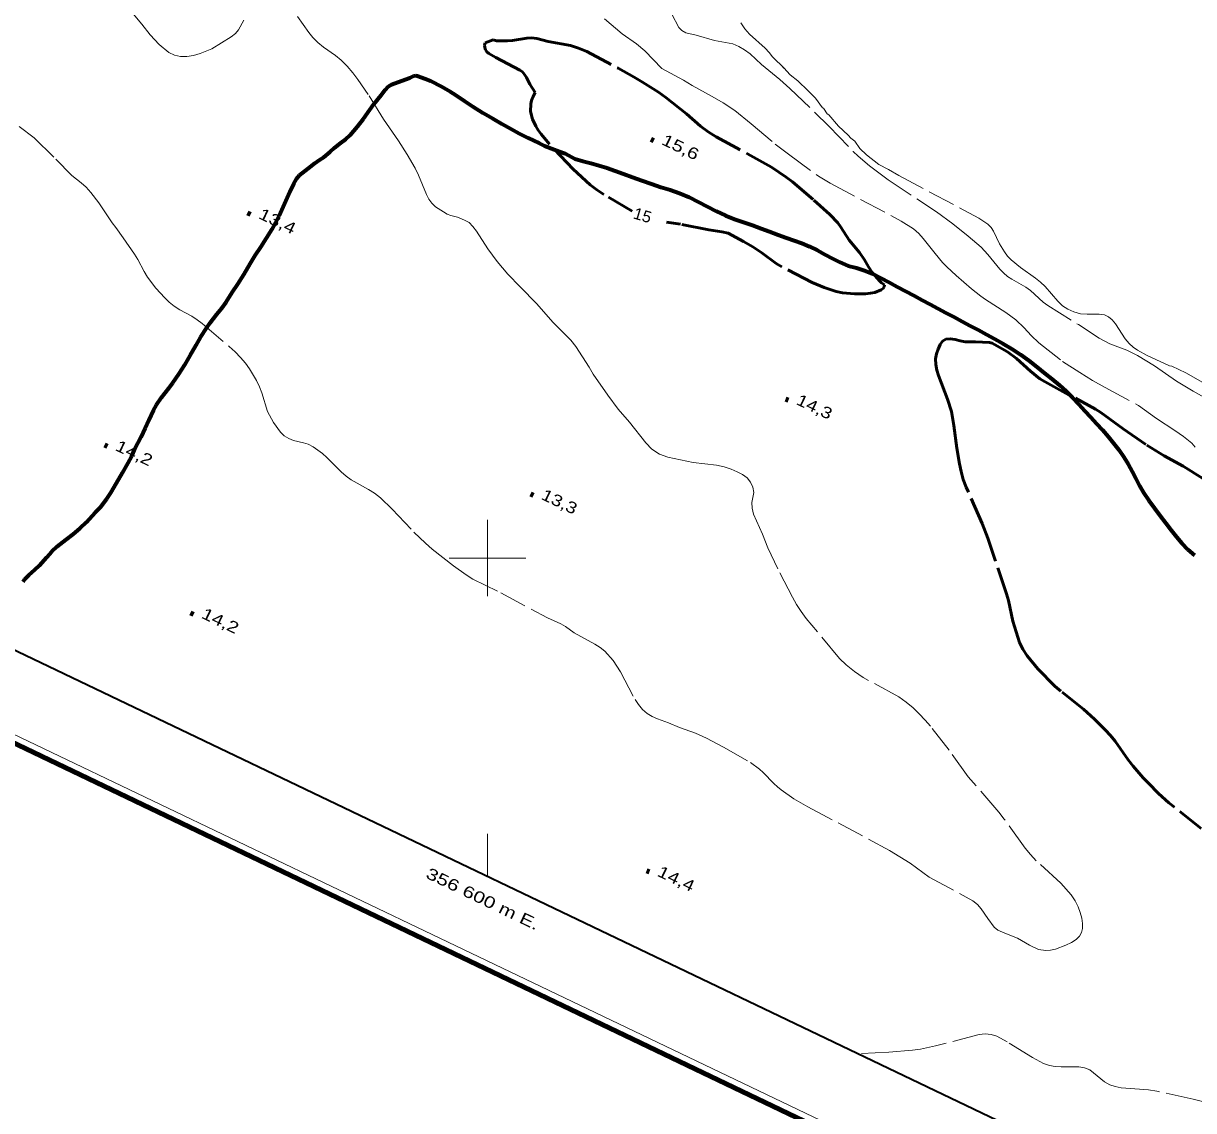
# Model space of a CAD drawing. Extents: x 355726 to 357533, y 5103782 to 5105258.
# Drawn here: x 356539.2 to 356692.4, y 5104027.7 to 5104170 of the extents above; entities that cross this region are included whole.
import ezdxf
from ezdxf.enums import TextEntityAlignment as Align

# ---------------------------------------------------------------- set-up
doc = ezdxf.new("R2010")
doc.units = 0
doc.header["$LTSCALE"] = 0.6
doc.linetypes.add('LONG_DASHED', pattern=[7.5, 6, -1.5])
for name, color, linetype, lineweight in [('1', 7, 'LONG_DASHED', 53), ('2', 7, 'LONG_DASHED', 13), ('22', 7, 'Continuous', 13), ('3', 7, 'Continuous', 140), ('60', 7, 'Continuous', 13), ('61', 7, 'Continuous', 13)]:
    doc.layers.add(name, color=color, linetype=linetype, lineweight=lineweight)

msp = doc.modelspace()

# ---------------------------------------------------------------- linework, layer by layer
at = {"layer": '1'}
for points in [[(356618.96, 5104145.45), (356615.22, 5104147.63), (356614.31, 5104148.23), (356613.45, 5104148.88), (356611.21, 5104150.94), (356607.89, 5104154.47), (356607.01, 5104155.51), (356606.64, 5104156.04), (356606.32, 5104156.54), (356605.9, 5104157.48), (356605.64, 5104158.46), (356605.66, 5104159.47), (356605.77, 5104159.94), (356605.93, 5104160.36), (356606.25, 5104160.95), (356605.53, 5104162.05), (356605.1, 5104162.95), (356604.85, 5104163.34), (356604.57, 5104163.67), (356604.25, 5104163.88), (356601.1, 5104165.55), (356600.18, 5104166.09), (356599.91, 5104166.3), (356599.74, 5104166.55), (356599.63, 5104166.84), (356599.61, 5104167.17), (356599.7, 5104167.49), (356600.73, 5104167.86), (356601.16, 5104167.74), (356602.63, 5104167.72), (356603.26, 5104167.76), (356605.15, 5104168.09), (356605.78, 5104168.12), (356606.45, 5104168.03), (356607.96, 5104167.65), (356610.85, 5104167.11), (356611.92, 5104166.79), (356613, 5104166.33), (356617.09, 5104164.15), (356619.21, 5104162.98), (356620.29, 5104162.33), (356622.38, 5104161), (356623.33, 5104160.33), (356626.05, 5104158.16), (356627.88, 5104156.58), (356628.88, 5104155.82), (356629.92, 5104155.15), (356634.04, 5104152.95), (356637.18, 5104151.17), (356639.09, 5104149.9), (356639.92, 5104149.29), (356642.74, 5104146.88), (356644.8, 5104144.98), (356645.85, 5104143.88), (356646.26, 5104143.33), (356647.34, 5104141.63), (356648.72, 5104140.03), (356649.36, 5104139.05), (356649.87, 5104138.15), (356650.38, 5104137.41), (356651.36, 5104136.26), (356651.6, 5104136.03), (356651.98, 5104135.8), (356651.94, 5104135.53), (356651.82, 5104135.3), (356651.56, 5104135.11), (356650.69, 5104134.79), (356650.13, 5104134.69), (356649.48, 5104134.61), (356648.03, 5104134.59), (356646.46, 5104134.74), (356645.65, 5104134.9), (356644.07, 5104135.42), (356642.5, 5104136.07), (356638.54, 5104138.16), (356637.8, 5104138.59), (356635.93, 5104139.99), (356634.73, 5104140.74), (356633.51, 5104141.46), (356631.52, 5104142.53), (356630.7, 5104142.73), (356628.98, 5104142.99), (356625.28, 5104143.71), (356623.43, 5104143.99)], [(356693.45, 5104064.59), (356689.22, 5104067.96), (356687.87, 5104069.19), (356686.52, 5104070.51), (356685.85, 5104071.21), (356684.53, 5104072.75), (356683.88, 5104073.59), (356682.18, 5104076.01), (356681.57, 5104076.76), (356680.88, 5104077.5), (356679.47, 5104078.9), (356678.04, 5104080.21), (356675.06, 5104082.57), (356674.29, 5104083.23), (356672.06, 5104085.51), (356670.66, 5104087.21), (356670.09, 5104088.08), (356669.67, 5104088.97), (356668.78, 5104091.76), (356668.21, 5104094.45), (356667.96, 5104095.32), (356665.49, 5104102.61), (356664.77, 5104104.53), (356662.67, 5104109.3), (356662.29, 5104110.3), (356662, 5104111.33), (356661.79, 5104112.34), (356661.46, 5104114.4), (356661.07, 5104117.38), (356660.73, 5104119.19), (356660.22, 5104120.83), (356659.04, 5104123.92), (356658.82, 5104124.63), (356658.7, 5104125.37), (356658.67, 5104126.11), (356658.78, 5104126.76), (356659, 5104127.38), (356659.27, 5104127.95), (356659.59, 5104128.4), (356660.02, 5104128.68), (356660.57, 5104128.71), (356661.22, 5104128.62), (356661.87, 5104128.44), (356662.55, 5104128.34), (356663.9, 5104128.34), (356665.73, 5104128.22), (356666.08, 5104128.13), (356666.39, 5104127.97), (356668.06, 5104127.01), (356669.25, 5104126.12), (356671.1, 5104124.49), (356672.33, 5104123.49), (356673.01, 5104123.07), (356679.6, 5104119.49), (356680.3, 5104119.05), (356683.21, 5104116.92), (356686.31, 5104114.79), (356688.61, 5104113.38), (356691.06, 5104112.04), (356693.65, 5104110.43)]]:
    msp.add_lwpolyline(points, dxfattribs=at)
at = {"layer": '2'}
for points in [[(356568.12, 5104170.43), (356567.39, 5104169.17), (356566.99, 5104168.68), (356566.45, 5104168.26), (356563.92, 5104166.69), (356562.38, 5104166.07), (356561.52, 5104165.83), (356560.65, 5104165.67), (356559.8, 5104165.67), (356559, 5104165.84), (356558.27, 5104166.21), (356557.02, 5104167.24), (356555.83, 5104168.5), (356554.76, 5104169.91), (356553.61, 5104171.26)], [(356624.15, 5104171.22), (356625.05, 5104169.49), (356625.43, 5104169.09), (356625.98, 5104168.8), (356627.33, 5104168.47), (356629.73, 5104167.78), (356632.14, 5104167.33), (356632.92, 5104167.01), (356633.65, 5104166.55), (356634.38, 5104166.01), (356635.87, 5104164.63), (356638.28, 5104162.69), (356639.6, 5104161.51), (356644.75, 5104156.51), (356647.88, 5104153.25), (356648.55, 5104152.62), (356650.01, 5104151.38), (356652.46, 5104149.53), (356658.79, 5104145.32), (356660.91, 5104143.76), (356662.94, 5104142.16), (356664.63, 5104140.71), (356665.52, 5104139.75), (356667.07, 5104137.82), (356667.56, 5104137.34), (356668.1, 5104136.88), (356668.65, 5104136.51), (356670.48, 5104135.49), (356671.08, 5104135.05), (356672.77, 5104133.53), (356673.37, 5104133.09), (356677.37, 5104130.57), (356680.08, 5104128.79), (356681.5, 5104128.07), (356683.7, 5104127.22), (356685.11, 5104126.51), (356687.32, 5104125.16), (356690.2, 5104123.17), (356692.37, 5104121.87), (356694.48, 5104120.7)], [(356634.61, 5104107.26), (356634.86, 5104108.59), (356634.74, 5104109.29), (356634.44, 5104109.94), (356633.99, 5104110.51), (356633.4, 5104110.95), (356632.7, 5104111.3), (356631.89, 5104111.66), (356630.99, 5104111.97), (356630, 5104112.17), (356626.93, 5104112.54), (356623.63, 5104113.2), (356622.51, 5104113.63), (356621.53, 5104114.28), (356620.71, 5104115.09), (356618.58, 5104117.78), (356617.11, 5104119.51), (356615.75, 5104121.33), (356613.84, 5104124.08), (356613.32, 5104125.01), (356611.58, 5104127.69), (356610.89, 5104128.53), (356610.14, 5104129.33), (356608.55, 5104130.88), (356606.48, 5104133.29), (356604.26, 5104135.51), (356602.68, 5104137.17), (356601.27, 5104138.83), (356600.65, 5104139.66), (356600.06, 5104140.48), (356598.56, 5104142.79), (356598.07, 5104143.44), (356597.58, 5104143.93), (356597.01, 5104144.25), (356596.09, 5104144.63), (356595.2, 5104144.87), (356594.72, 5104145.05), (356594.22, 5104145.32), (356593.19, 5104146.01), (356592.71, 5104146.46), (356592.32, 5104147.01), (356592.01, 5104147.63), (356590.96, 5104150.15), (356590.51, 5104151.05), (356589.48, 5104152.84), (356588.34, 5104154.63), (356586.4, 5104157.46), (356584.38, 5104160.72), (356583.04, 5104162.65), (356582.37, 5104163.55), (356581.62, 5104164.43), (356580.84, 5104165.18), (356580.08, 5104165.82), (356578.51, 5104166.92), (356577.79, 5104167.53), (356577.15, 5104168.17), (356576.6, 5104168.84), (356575.13, 5104170.92)], [(356615.31, 5104170.63), (356617.61, 5104168.66), (356619.5, 5104167.32), (356620.6, 5104166.43), (356622.84, 5104164.13), (356623.38, 5104163.79), (356625.64, 5104162.59), (356626.79, 5104161.87), (356629.43, 5104160.45), (356630.84, 5104159.62), (356632.38, 5104158.59)], [(356633.15, 5104170.11), (356633.7, 5104169.32), (356634.32, 5104168.61), (356636.34, 5104166.78), (356636.86, 5104166.22), (356637.3, 5104165.62), (356638.9, 5104164.13), (356638.67, 5104164.24), (356638.78, 5104164.18), (356639.61, 5104163.26), (356640.65, 5104162.5), (356641.99, 5104161.2), (356642.93, 5104160.22), (356643.88, 5104158.98), (356643.99, 5104158.92), (356644.47, 5104158.17), (356644.7, 5104158.05), (356645.94, 5104156.54), (356647.22, 5104155.4), (356647.58, 5104154.97), (356648.1, 5104154.59), (356648.76, 5104153.62), (356649.63, 5104152.8), (356651.25, 5104151.54), (356652.51, 5104150.87), (356653.84, 5104150.09), (356664.33, 5104144.51), (356665.49, 5104143.71), (356665.93, 5104143.28), (356666.24, 5104142.8), (356667.03, 5104141.16), (356667.69, 5104140.09), (356668.09, 5104139.55), (356668.58, 5104139.05), (356669.77, 5104138.05), (356671.75, 5104136.67), (356672.4, 5104136.15), (356673.02, 5104135.58), (356674.66, 5104133.63), (356675.26, 5104133.04), (356675.97, 5104132.59), (356676.78, 5104132.23), (356677.64, 5104132), (356678.5, 5104131.94), (356680.09, 5104131.94), (356680.78, 5104131.84), (356681.31, 5104131.59), (356681.79, 5104131.21), (356682.21, 5104130.66), (356683.5, 5104128.7), (356683.99, 5104128.12), (356684.54, 5104127.62), (356685.11, 5104127.24), (356686.37, 5104126.55), (356689.3, 5104125.16), (356689.6, 5104125.12), (356691.41, 5104124.25), (356695.01, 5104122.23)], [(356632.38, 5104158.59), (356634.54, 5104156.88), (356637.66, 5104154.21), (356639.4, 5104152.88), (356643.35, 5104150), (356644.87, 5104149.09), (356654.18, 5104144.13), (356655.77, 5104143.12), (356656.46, 5104142.51), (356657.04, 5104141.87), (356658.59, 5104139.88), (356659.58, 5104138.7), (356660.13, 5104138.13), (356661.37, 5104137.01), (356663.35, 5104135.26), (356664.58, 5104134.29), (356665.19, 5104133.86), (356667.88, 5104132.18), (356669.17, 5104131.19), (356670.26, 5104130.15), (356671.19, 5104129.13), (356672.18, 5104128.2), (356675.3, 5104125.76), (356677.53, 5104124.29), (356679.22, 5104123.26), (356680.85, 5104122.34), (356685.22, 5104120), (356687.61, 5104118.3), (356690.01, 5104116.73), (356691.14, 5104115.92), (356692.2, 5104115.03), (356692.67, 5104114.53)], [(356538.69, 5104156.5), (356540.64, 5104155.04), (356543.5, 5104152.23), (356545.56, 5104150.12), (356546.82, 5104149.13), (356547.45, 5104148.55), (356548.07, 5104147.88), (356549.12, 5104146.51), (356550.85, 5104143.88), (356551.34, 5104143.28), (356552.32, 5104141.92), (356553.77, 5104139.8), (356554.24, 5104139.08), (356555.05, 5104137.54), (356555.49, 5104136.8), (356556.56, 5104135.36), (356557.74, 5104134.08), (356558.34, 5104133.5), (356558.98, 5104132.97), (356559.72, 5104132.5), (356561.3, 5104131.66), (356562, 5104131.21), (356562.66, 5104130.7), (356566.18, 5104127.69), (356566.96, 5104126.99), (356567.65, 5104126.26), (356568.3, 5104125.51), (356568.84, 5104124.78), (356569.74, 5104123.24), (356570.13, 5104122.44), (356570.45, 5104121.62), (356571.2, 5104119.19), (356571.98, 5104117.76), (356572.89, 5104116.49), (356573.4, 5104115.99), (356573.98, 5104115.65), (356574.61, 5104115.41), (356575.89, 5104115.11), (356576.54, 5104114.9), (356577.18, 5104114.55)], [(356577.18, 5104114.55), (356578.38, 5104113.7), (356578.98, 5104113.16), (356580.85, 5104111.29), (356581.5, 5104110.73), (356582.16, 5104110.25), (356584.43, 5104109), (356585.22, 5104108.49), (356585.98, 5104107.87), (356587.53, 5104106.42), (356590.37, 5104103.38), (356591.89, 5104101.94), (356592.77, 5104101.18), (356595.54, 5104098.99), (356597.22, 5104097.79), (356598.1, 5104097.26), (356601.74, 5104095.46), (356607.84, 5104092.17), (356609.6, 5104091.4), (356610.2, 5104091.05), (356611.33, 5104090.23), (356614.07, 5104088.72), (356614.75, 5104088.28), (356615.36, 5104087.8), (356616.47, 5104086.61), (356617.41, 5104085.12), (356619.32, 5104081.5), (356619.76, 5104080.83), (356620.29, 5104080.19), (356620.89, 5104079.63), (356621.55, 5104079.24), (356622.24, 5104078.94), (356623.7, 5104078.43), (356625.12, 5104077.83), (356627.22, 5104077.07), (356628.66, 5104076.43), (356630.9, 5104075.26), (356634.44, 5104073.22), (356635.6, 5104072.38), (356636.1, 5104071.94), (356637.47, 5104070.49), (356637.95, 5104070.05), (356638.43, 5104069.65), (356640.09, 5104068.49), (356641.95, 5104067.44), (356652.63, 5104061.73), (356655.32, 5104060.05), (356657.83, 5104058.22), (356663.54, 5104055.12), (356664.15, 5104054.63), (356664.65, 5104054.08), (356665.49, 5104052.8), (356666.32, 5104051.67), (356666.81, 5104051.3), (356667.94, 5104050.79), (356669.38, 5104050.23), (356670.96, 5104049.33), (356672.15, 5104048.76), (356673.11, 5104048.63), (356673.72, 5104048.68), (356674.37, 5104048.8), (356675.73, 5104049.33), (356676.45, 5104049.68), (356677.08, 5104050.07), (356677.52, 5104050.48), (356677.79, 5104050.98), (356677.91, 5104051.51), (356677.9, 5104052.15), (356677.81, 5104052.84), (356677.61, 5104053.58), (356677.34, 5104054.33), (356676.92, 5104055.12), (356676.4, 5104055.91), (356675.05, 5104057.44), (356671.85, 5104060.36), (356671.09, 5104061.18), (356670.39, 5104062.03), (356667.65, 5104065.82), (356666.93, 5104066.75), (356662.95, 5104071.38), (356660.43, 5104074.83), (356657.99, 5104078), (356657.3, 5104078.8), (356656.53, 5104079.61), (356655.71, 5104080.38), (356654.81, 5104081.12), (356653.84, 5104081.82), (356649.2, 5104084.38), (356648.05, 5104085.17), (356646.98, 5104086.01), (356646.07, 5104086.87), (356641.74, 5104092.09), (356641.06, 5104093.01), (356640.45, 5104093.94), (356639.93, 5104094.88), (356638.01, 5104098.58), (356636.69, 5104101.33), (356636.01, 5104103.15), (356634.83, 5104105.76), (356634.63, 5104106.55), (356634.61, 5104107.26)], [(356693.59, 5104028.84), (356692.38, 5104029.16), (356687.62, 5104030.2), (356686.53, 5104030.36), (356682.95, 5104030.63), (356682.17, 5104030.79), (356681.47, 5104031.03), (356680.78, 5104031.42), (356678.85, 5104032.98), (356678.15, 5104033.26), (356677.41, 5104033.4), (356675.1, 5104033.38), (356674.32, 5104033.45), (356673.56, 5104033.58), (356672.79, 5104033.8), (356671.34, 5104034.59), (356668.03, 5104036.65), (356666.7, 5104037.38), (356665.96, 5104037.61), (356665.17, 5104037.69), (356664.39, 5104037.61), (356658.65, 5104036.12), (356656.68, 5104035.69), (356655.65, 5104035.55), (356652.56, 5104035.3), (356648.51, 5104035.13)]]:
    msp.add_lwpolyline(points, dxfattribs=at)
at = {"layer": '22', "linetype": 'LONG_DASHED', "lineweight": 70}
for points in [[(356539.2, 5104096.9), (356539.41, 5104097.26), (356539.93, 5104097.76), (356540.75, 5104098.48), (356541.34, 5104099.05), (356542.3, 5104100.12), (356542.95, 5104100.87), (356543.64, 5104101.54), (356544.85, 5104102.45), (356545.76, 5104103.13), (356546.66, 5104103.9), (356547.49, 5104104.71), (356548.65, 5104105.95), (356549.32, 5104106.69), (356550.17, 5104107.78), (356550.69, 5104108.54), (356551.43, 5104109.8), (356552.21, 5104111.17), (356552.96, 5104112.47), (356553.43, 5104113.34), (356553.83, 5104114.29), (356554.64, 5104115.9), (356555.2, 5104117.01), (356555.65, 5104118.08), (356556.29, 5104119.37), (356556.68, 5104120.07), (356557.33, 5104121.01), (356558.3, 5104122.26), (356558.82, 5104122.93), (356559.59, 5104124.08), (356560.38, 5104125.32), (356561.08, 5104126.53), (356561.85, 5104127.87), (356562.49, 5104128.98), (356563.19, 5104130.09), (356563.67, 5104130.82), (356564.56, 5104131.94), (356565.22, 5104132.71), (356565.8, 5104133.51), (356566.58, 5104134.76), (356567.3, 5104135.88), (356568.13, 5104137.2), (356568.93, 5104138.55), (356569.58, 5104139.62), (356570.31, 5104140.73), (356571.06, 5104141.88), (356571.79, 5104143.09), (356572.28, 5104143.95), (356572.71, 5104144.82), (356573.23, 5104146.01), (356573.61, 5104146.76), (356574.12, 5104147.96), (356574.63, 5104149.05), (356574.98, 5104149.67), (356575.37, 5104150.13), (356576.56, 5104151.07), (356577.4, 5104151.73), (356577.99, 5104152.15), (356578.59, 5104152.51), (356579.41, 5104153.19), (356579.95, 5104153.7), (356580.81, 5104154.38), (356581.44, 5104154.86), (356582.04, 5104155.38), (356583, 5104156.53), (356583.77, 5104157.51), (356584.61, 5104158.69), (356585.11, 5104159.44), (356586.06, 5104160.62), (356586.62, 5104161.33), (356587, 5104161.74), (356587.44, 5104162.01), (356588.72, 5104162.49), (356589.82, 5104162.9), (356590.36, 5104163.13), (356590.6, 5104163.18), (356590.81, 5104163.17), (356591.88, 5104162.76), (356592.54, 5104162.51), (356593.97, 5104161.75), (356595.12, 5104161.09), (356595.82, 5104160.68), (356597.03, 5104159.84), (356598.1, 5104159.13), (356599.4, 5104158.32), (356600.71, 5104157.55), (356601.89, 5104156.88), (356603.05, 5104156.22), (356604.13, 5104155.62), (356605.28, 5104155.04), (356606.75, 5104154.33), (356607.46, 5104154), (356608.74, 5104153.51), (356609.9, 5104153.08), (356610.18, 5104152.96)], [(356610.18, 5104152.96), (356611.44, 5104152.3), (356612.48, 5104151.98), (356613.52, 5104151.7), (356614.59, 5104151.42), (356615.64, 5104151.09), (356616.7, 5104150.73), (356617.8, 5104150.3), (356618.99, 5104149.87), (356620.22, 5104149.44), (356621.47, 5104149), (356622.69, 5104148.59), (356623.92, 5104148.21), (356625.15, 5104147.8), (356626.39, 5104147.28), (356628.76, 5104146.03), (356629.94, 5104145.44), (356631.14, 5104144.88), (356632.34, 5104144.4), (356633.51, 5104143.99), (356634.68, 5104143.59), (356635.81, 5104143.18), (356636.94, 5104142.75), (356638.04, 5104142.33), (356639.13, 5104141.95), (356640.14, 5104141.59), (356641.16, 5104141.24), (356642.14, 5104140.8), (356643.14, 5104140.3), (356644.15, 5104139.76), (356645.15, 5104139.23), (356646.15, 5104138.73), (356647.23, 5104138.29), (356648.3, 5104137.99), (356649.38, 5104137.66), (356650.43, 5104137.23), (356651.45, 5104136.69), (356652.54, 5104136.11), (356653.62, 5104135.53), (356654.73, 5104134.94), (356655.81, 5104134.37), (356656.89, 5104133.79), (356657.92, 5104133.24), (356658.97, 5104132.68), (356660, 5104132.13), (356661.04, 5104131.58), (356662.13, 5104131), (356663.19, 5104130.43), (356664.25, 5104129.87), (356665.32, 5104129.3), (356666.39, 5104128.73), (356667.49, 5104128.12), (356668.64, 5104127.42), (356669.77, 5104126.66), (356670.86, 5104125.86), (356671.9, 5104125.05), (356672.9, 5104124.26), (356673.9, 5104123.46), (356674.87, 5104122.66), (356675.77, 5104121.84), (356676.61, 5104121.03), (356677.4, 5104120.17), (356678.19, 5104119.3), (356678.97, 5104118.46), (356679.75, 5104117.61), (356680.5, 5104116.78), (356681.26, 5104115.92), (356681.97, 5104115.05), (356682.67, 5104114.16), (356683.31, 5104113.23), (356683.89, 5104112.3), (356684.4, 5104111.36), (356684.88, 5104110.42), (356685.38, 5104109.47), (356685.93, 5104108.5), (356686.58, 5104107.53), (356687.32, 5104106.53), (356688.08, 5104105.53), (356688.82, 5104104.57), (356689.51, 5104103.66), (356690.2, 5104102.78), (356690.91, 5104101.94), (356691.7, 5104101.13), (356692.55, 5104100.4)]]:
    msp.add_lwpolyline(points, dxfattribs=at)
at = {"layer": '3'}
for p, q in [((356621.37, 5104154.86), (356621.73, 5104154.69)), ((356568.6, 5104145.2), (356568.96, 5104145.03)), ((356639, 5104120.83), (356639.36, 5104120.66)), ((356549.84, 5104114.82), (356550.2, 5104114.65)), ((356605.61, 5104108.42), (356605.97, 5104108.25)), ((356561.13, 5104092.85), (356561.49, 5104092.68)), ((356620.82, 5104059.07), (356621.18, 5104058.9))]:
    msp.add_line(p, q, dxfattribs=at)
at = {"layer": '60', "lineweight": 158}
msp.add_lwpolyline([(355725.74, 5104464.62), (357152.72, 5103781.6), (357532.66, 5104575.38), (356105.68, 5105258.4)], close=True, dxfattribs=at)
at = {"layer": '60'}
msp.add_lwpolyline([(355727.1, 5104465.08), (357152.24, 5103782.93), (357531.32, 5104574.91), (356106.18, 5105257.06)], close=True, dxfattribs=at)
at = {"layer": '60', "lineweight": 35}
msp.add_lwpolyline([(355740.43, 5104469.78), (356913.03, 5103908.53), (357283.46, 5104682.46), (356110.86, 5105243.71)], close=True, dxfattribs=at)
at = {"layer": '61'}
for p, q in [((356600, 5104095), (356600, 5104105)), ((356595, 5104100), (356605, 5104100)), ((356600, 5104058.36), (356600, 5104063.9))]:
    msp.add_line(p, q, dxfattribs=at)

# ---------------------------------------------------------------- texts
at = {"layer": '1', "width": 1.05}
msp.add_text('15', height=1.5, rotation=343.405, dxfattribs=at).set_placement((356620.09, 5104144.17), align=Align.CENTER)
at = {"layer": '3'}
for s, width, p in [('15,6   ', 1.3, (356622.66, 5104154.24)), ('13,4   ', 1.3, (356569.89, 5104144.55)), ('14,3   ', 1.25, (356640.29, 5104120.2)), ('14,2   ', 1.3, (356551.13, 5104114.18)), ('13,3   ', 1.25, (356606.9, 5104107.78)), ('14,2   ', 1.3, (356562.42, 5104092.22)), ('14,4   ', 1.3, (356622.1, 5104058.44))]:
    msp.add_text(s, height=1.5, rotation=334.423, dxfattribs=dict(at, width=width)).set_placement(p)
at = {"layer": '61', "width": 1.35}
msp.add_text(' 356 600 m E.', height=1.5, rotation=334.42, dxfattribs=at).set_placement((356598.73, 5104054.87), align=Align.CENTER)

doc.saveas('drawing.dxf')
